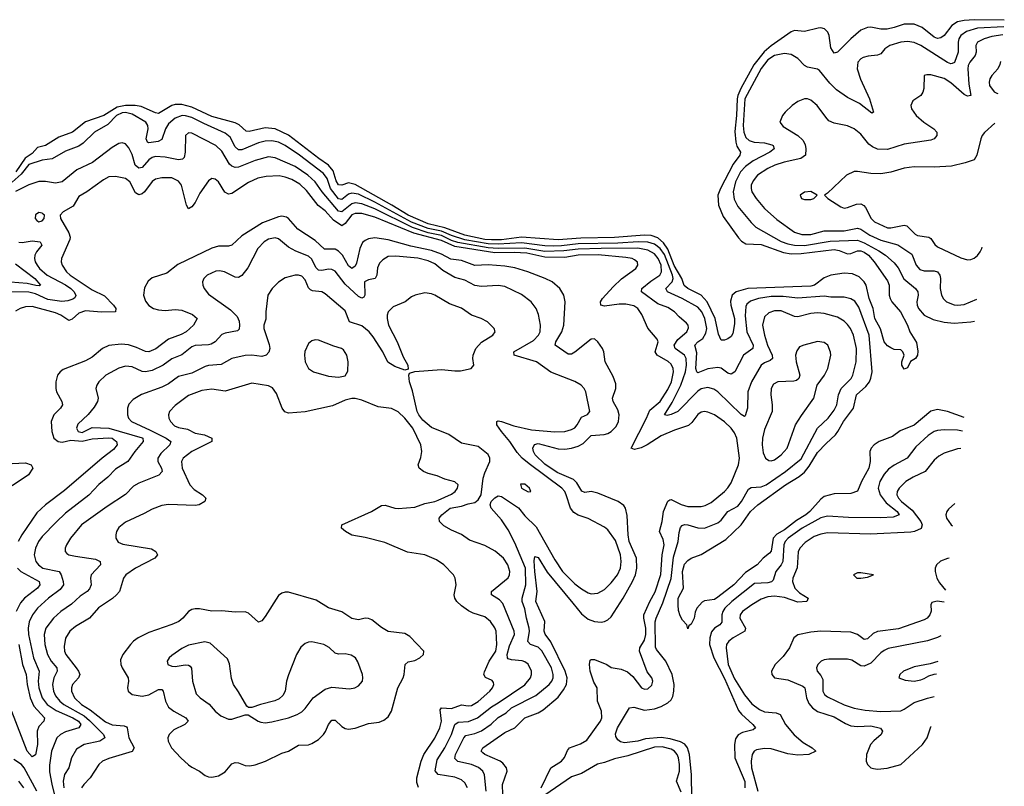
# Model space of a CAD drawing. Header units: inches. Extents: x 1449094 to 1618372, y 389908 to 534307.
# Tile 494 of 494: x 1612455 to 1618372, y 523659 to 528265. Entities that reach past the tile are written whole.
import ezdxf

# ---------------------------------------------------------------- set-up
doc = ezdxf.new("R2010")
doc.units = ezdxf.units.IN
doc.header["$MEASUREMENT"] = 0
doc.layers.add('B6512', color=7, linetype='Continuous')

msp = doc.modelspace()

# ---------------------------------------------------------------- linework, layer by layer
at = {"layer": 'B6512', "color": 5}
for points, elevation in [([(1618371.7, 528262.4), (1618190, 528264.9), (1618130, 528261), (1618090, 528252.7), (1618055.4, 528230), (1618010, 528169.8), (1617990, 528155.4), (1617970, 528152), (1617950, 528159.5), (1617878.4, 528218.4), (1617830, 528237.5), (1617770, 528237.4), (1617710, 528217.2), (1617668.6, 528208.6), (1617630, 528208.4), (1617570, 528219.3), (1617550, 528218.7), (1617510, 528202.3), (1617449.7, 528150.3), (1617370, 528069.7), (1617350, 528063), (1617330, 528095.1), (1617318.6, 528170), (1617311.3, 528190), (1617290.4, 528210.4), (1617270, 528215.2), (1617253.2, 528213.2), (1617170, 528194.5), (1617110, 528200.2), (1617090, 528191.4), (1616970, 528107.9), (1616928.8, 528071.2), (1616867.2, 527992.8), (1616788.2, 527851.8), (1616769.9, 527810), (1616766.1, 527790), (1616763.2, 527690), (1616753.1, 527593.1), (1616757.4, 527530), (1616764.3, 527504.3), (1616786.3, 527470), (1616783.2, 527450), (1616742.2, 527397.8), (1616666, 527250), (1616649.7, 527210), (1616653.2, 527150), (1616682.7, 527082.7), (1616774.6, 526954.6), (1616793.4, 526933.4), (1616818.1, 526918.1), (1616910, 526913.8), (1617045.8, 526865.8), (1617090, 526858.5), (1617150, 526860.9), (1617350, 526883.6), (1617378.5, 526878.5), (1617430, 526858.8), (1617450, 526860.1), (1617490, 526876.1), (1617510, 526875.2), (1617530, 526867.5), (1617555, 526850), (1617590.6, 526810), (1617670, 526696.9), (1617679, 526670), (1617680.2, 526610), (1617685.8, 526590), (1617696.5, 526570), (1617748.1, 526510), (1617790.4, 526430), (1617803.8, 526390), (1617844.9, 526324.9), (1617852.4, 526272.4), (1617850, 526249), (1617837.3, 526230), (1617808.3, 526211.7), (1617790, 526174), (1617770, 526165.2), (1617756, 526190), (1617756, 526210), (1617769, 526250), (1617762, 526270), (1617750, 526282), (1617710, 526284), (1617690, 526293.2), (1617670, 526306), (1617650, 526329.4), (1617626.7, 526406.7), (1617593.2, 526470), (1617583.2, 526530), (1617560.5, 526590), (1617542.5, 526670), (1617529.6, 526689.6), (1617499, 526719), (1617458.8, 526738.8), (1617410, 526741.5), (1617329.8, 526729.8), (1617290, 526713.5), (1617231.5, 526670), (1617210, 526663.1), (1616830, 526650.2), (1616760.9, 526630), (1616736.1, 526610), (1616726, 526574), (1616728.3, 526550), (1616750.4, 526469.6), (1616750, 526437.2), (1616739.7, 526380.3), (1616730, 526361.7), (1616710, 526346.6), (1616690, 526338.5), (1616670, 526338.7), (1616654.5, 526374.5), (1616635, 526470), (1616586, 526570), (1616550.7, 526610.7), (1616469.8, 526650), (1616448, 526668), (1616434.5, 526710), (1616388.4, 526788.4), (1616350, 526885.9), (1616323.4, 526923.4), (1616290, 526953.8), (1616250, 526967.4), (1616210, 526969.4), (1616030, 526957), (1615827.7, 526952.3), (1615690, 526941.7), (1615470, 526957.6), (1615350, 526943.1), (1615290, 526941.6), (1615250, 526944.8), (1615130, 526969.6), (1615010, 527014.7), (1614910, 527039.3), (1614790.3, 527090), (1614691.4, 527151.4), (1614470, 527274.4), (1614430, 527284.5), (1614390, 527271.7), (1614370, 527272.7), (1614356.2, 527296.2), (1614337.7, 527357.7), (1614311.5, 527391.5), (1614253.2, 527430), (1614070.6, 527570.6), (1613990, 527609.9), (1613930, 527614.5), (1613833.4, 527593.4), (1613815.5, 527595.5), (1613773, 527633), (1613750, 527645.6), (1613610, 527682.9), (1613490, 527738.4), (1613430, 527755.6), (1613390, 527756.4), (1613370.1, 527749.9), (1613290, 527701.8), (1613270, 527705), (1613183.9, 527743.9), (1613149.2, 527749.2), (1613090, 527749.1), (1613041.3, 527738.7), (1612960.2, 527690), (1612850, 527651.7), (1612771.3, 527588.7), (1612690, 527558.9), (1612610, 527508.4), (1612562.4, 527497.6), (1612530, 527461.2), (1612487.5, 527432.5), (1612432.4, 527350)], 320), ([(1618368, 528222.5), (1618210, 528214), (1618145.1, 528194.9), (1618110.7, 528170), (1618099.2, 528150), (1618094.3, 528130), (1618095.4, 528070), (1618072.1, 528007.9), (1618059, 528001), (1618050, 527999.9), (1618030, 528008.5), (1617870, 528110.4), (1617830, 528127.3), (1617790, 528134.3), (1617750, 528130.8), (1617684.7, 528110), (1617653.8, 528090), (1617630, 528060.4), (1617610, 528051.6), (1617553.2, 528046.8), (1617522.6, 528037.4), (1617508.8, 528030), (1617491.5, 528010), (1617488.1, 527970), (1617507.8, 527907.8), (1617562.2, 527790), (1617584.7, 527710), (1617575.9, 527704.1), (1617500.7, 527760.7), (1617430, 527797.5), (1617362.6, 527842.6), (1617323.1, 527883.1), (1617260.2, 527960.2), (1617248.2, 527968.2), (1617190, 527980.3), (1617170, 527989.7), (1617130, 528031.2), (1617090, 528055.4), (1617050, 528061.4), (1616990, 528049.8), (1616950, 528022.8), (1616910, 527972), (1616812, 527790), (1616803, 527630), (1616805.6, 527590), (1616817.6, 527557.6), (1616838.9, 527538.9), (1616868.4, 527530), (1616930, 527524.5), (1616973.7, 527513.7), (1616983.6, 527510), (1616989.2, 527490), (1616962.6, 527470), (1616862.1, 527417.9), (1616816.9, 527383.1), (1616786.9, 527350), (1616756.3, 527290), (1616741.8, 527230), (1616747.5, 527187.5), (1616770, 527142.6), (1616850, 527045.8), (1616878.6, 527018.6), (1617030, 526932.3), (1617070, 526917.3), (1617110, 526909.5), (1617170, 526908.7), (1617325.9, 526934.1), (1617490, 526940.1), (1617530, 526924.7), (1617616.7, 526876.7), (1617657.2, 526850), (1617710, 526803.8), (1617733.4, 526773.4), (1617768.9, 526708.9), (1617838.2, 526650), (1617851.1, 526630), (1617853.2, 526610), (1617846.6, 526570), (1617848, 526550), (1617856, 526530), (1617890.1, 526490.1), (1617944.6, 526464.6), (1618010, 526447.1), (1618070, 526442.2), (1618170.4, 526449.6), (1618191.7, 526452.7)], 340), ([(1618363.5, 528173.5), (1618296.5, 528163.5), (1618250.3, 528150), (1618210.3, 528130), (1618199.8, 528110), (1618203.2, 528070), (1618197.4, 528050), (1618165.1, 528010), (1618155.2, 527990), (1618152.4, 527970), (1618158.5, 527878.5), (1618170, 527809.5), (1618150, 527804.5), (1618130, 527814.6), (1618050, 527884.8), (1618010, 527911.6), (1617930, 527933.3), (1617905.5, 527934.5), (1617890.9, 527929.1), (1617888.2, 527851.8), (1617882, 527830), (1617870, 527809.3), (1617822.6, 527777.4), (1617810.4, 527750), (1617814, 527730), (1617842.6, 527690), (1617887.4, 527650), (1617948.7, 527610), (1617965.7, 527590), (1617967.2, 527570), (1617950.4, 527550), (1617930, 527540.7), (1617770, 527517), (1617670, 527486), (1617610, 527487.5), (1617580.1, 527500.1), (1617556.7, 527516.7), (1617510, 527578), (1617470, 527609.1), (1617430, 527628.1), (1617350, 527642.6), (1617318.2, 527658.2), (1617298.5, 527678.5), (1617247.4, 527750), (1617210, 527781.8), (1617190, 527788.8), (1617170, 527788.9), (1617130, 527774), (1617096, 527750), (1617054.9, 527710), (1617038.4, 527690), (1617022, 527650), (1617042.5, 527622.5), (1617130, 527568.3), (1617160.4, 527540.4), (1617174.4, 527514.4), (1617179.8, 527490), (1617176.5, 527450), (1617148.9, 527431.1), (1617047.9, 527408), (1616993.4, 527390), (1616951.4, 527370), (1616889.3, 527330), (1616862.7, 527297.3), (1616851, 527270), (1616849.5, 527250), (1616854.8, 527230), (1616880.9, 527190), (1616930.1, 527130.1), (1617004.5, 527064.5), (1617110, 526988.5), (1617154.8, 526974.8), (1617210, 526973.5), (1617290, 526996.6), (1617410, 526996.2), (1617490, 527012.5), (1617510, 527006.5), (1617562.7, 526970), (1617630, 526939.5), (1617731.5, 526911.5), (1617815.7, 526855.7), (1617842.5, 526790), (1617864.6, 526764.6), (1617890, 526755.3), (1617950, 526756.8), (1617970, 526749.1), (1617984.3, 526730), (1617988.9, 526710), (1617986.1, 526650), (1617993.5, 526610), (1618006.9, 526586.9), (1618024.9, 526570), (1618070, 526552.6), (1618090.2, 526550.2), (1618130, 526554.6), (1618206, 526585.6)], 360), ([(1618348.7, 528013.9), (1618344.3, 527995.7), (1618332.6, 527970), (1618295.8, 527930), (1618284.9, 527910), (1618280.3, 527890), (1618283.2, 527870), (1618310, 527831.8), (1618330, 527820.7), (1618330.9, 527820.4)], 380), ([(1618129.8, 525873.8), (1618030, 525909.9), (1617970, 525922), (1617930, 525912.7), (1617830.6, 525829.4), (1617745.4, 525794.6), (1617699.8, 525760.2), (1617619.6, 525730), (1617590.2, 525710), (1617572.6, 525690), (1617564.1, 525670), (1617565.5, 525610), (1617557.5, 525570), (1617514, 525490), (1617490, 525432), (1617450, 525417.7), (1617350, 525415.6), (1617290, 525399.2), (1617270, 525384.3), (1617202.1, 525310), (1617178.2, 525290), (1617123.7, 525256.3), (1617050, 525199.6), (1617005.3, 525174.7), (1616983.1, 525150), (1616970, 525071.5), (1616960.9, 525059.1), (1616922.6, 525030), (1616886.4, 524990), (1616816.5, 524943.5), (1616746.5, 524870), (1616650, 524794.5), (1616630, 524780.9), (1616570, 524773.2), (1616555.5, 524764.5), (1616524.9, 524730), (1616514.6, 524705.4), (1616508.2, 524670), (1616490, 524633.2), (1616476.9, 524623.1), (1616470, 524606), (1616464, 524630), (1616437, 524657), (1616423.6, 524683.6), (1616414.7, 524714.7), (1616411.2, 524750), (1616412.6, 524790), (1616444.7, 524850), (1616438.1, 524950), (1616450, 524993.8), (1616470, 525016.5), (1616490, 525030.2), (1616550, 525051.5), (1616697.5, 525142.5), (1616789.9, 525230.1), (1616847.1, 525310), (1616890.7, 525350), (1617057.6, 525470), (1617139.5, 525520.5), (1617170, 525545.7), (1617198.5, 525581.5), (1617250, 525663.8), (1617301.1, 525718.9), (1617356.7, 525770), (1617371.8, 525790), (1617405.9, 525850), (1617466.4, 525930), (1617483.4, 526010), (1617539.4, 526060.6), (1617561.1, 526090), (1617570, 526110.4), (1617576.9, 526150), (1617559.7, 526370), (1617497.8, 526537.8), (1617473.8, 526573.8), (1617450, 526588.2), (1617410, 526598.3), (1617330, 526598.5), (1617290, 526603.6), (1617130, 526592), (1617042.3, 526602.3), (1616970, 526600.8), (1616895.3, 526590), (1616845.9, 526574.1), (1616824.4, 526555.6), (1616817.9, 526542.1), (1616814.3, 526485.7), (1616823.7, 526390), (1616863.4, 526310), (1616860.6, 526290), (1616803.8, 526250), (1616751.5, 526148.5), (1616730, 526134.8), (1616710, 526141.1), (1616671.2, 526171.2), (1616650, 526176), (1616590, 526167.1), (1616530, 526142.9), (1616523.4, 526150), (1616518.7, 526170), (1616523.3, 526263.3), (1616512.7, 526310), (1616530.7, 526329.3), (1616559.9, 526350), (1616579, 526381), (1616584, 526410), (1616572.3, 526470), (1616553.3, 526510), (1616530, 526538.6), (1616435.4, 526590), (1616348.1, 526630), (1616337.4, 526650), (1616375.9, 526690), (1616381.1, 526710), (1616377.8, 526730), (1616330, 526854.2), (1616303.4, 526890), (1616270, 526915.9), (1616230, 526928.2), (1616171.2, 526931.2), (1616050, 526922.9), (1615810, 526918.1), (1615710, 526905.7), (1615665.1, 526905.1), (1615610, 526907.2), (1615470, 526924.5), (1615330, 526915.9), (1615270, 526917.9), (1615130, 526942.9), (1615050, 526968.1), (1614990, 526995.2), (1614910, 527010.1), (1614810, 527048.3), (1614590, 527169.2), (1614490, 527217), (1614450, 527222.8), (1614430, 527216.3), (1614390, 527184.3), (1614370, 527189.2), (1614322.4, 527250), (1614302, 527310), (1614280.7, 527340.7), (1614136.7, 527450), (1614050, 527508.5), (1614010, 527529), (1613970, 527537.9), (1613930, 527536), (1613890, 527524.5), (1613790, 527483.2), (1613770, 527484), (1613750, 527502), (1613718.9, 527558.9), (1613690, 527583.2), (1613560.9, 527640.9), (1613490, 527677.9), (1613451.7, 527688.3), (1613431.5, 527688.5), (1613390, 527673), (1613350, 527640.2), (1613332, 527610), (1613310, 527545.6), (1613287.4, 527532.6), (1613230, 527524.5), (1613222.2, 527530), (1613215.6, 527550), (1613227, 527610), (1613225.9, 527630), (1613213.2, 527650), (1613130, 527697.8), (1613090, 527706.7), (1613070, 527705.7), (1613037.5, 527690), (1612984.5, 527635.5), (1612905.3, 527590), (1612836.2, 527523.9), (1612810, 527505), (1612730, 527475.7), (1612650.6, 527429.4), (1612590, 527421.3), (1612510, 527394), (1612464, 527336), (1612410, 527288.6)], 340), ([(1618314.5, 527643.5), (1618253.4, 527586.6), (1618239.6, 527570), (1618231.5, 527550), (1618207.2, 527450), (1618190, 527423.6), (1618135.5, 527404.5), (1618055.1, 527384.9), (1617950, 527378), (1617830, 527381.4), (1617770, 527372.2), (1617690, 527349.8), (1617630, 527339.8), (1617570, 527340.3), (1617490, 527353.7), (1617470, 527352.8), (1617423, 527330), (1617310, 527222), (1617292, 527210), (1617311.3, 527190), (1617390, 527140.5), (1617410, 527132.7), (1617430, 527135.8), (1617483.8, 527156.2), (1617510, 527158.3), (1617528.3, 527148.3), (1617537.4, 527137.4), (1617571.3, 527070), (1617591.7, 527050), (1617670, 527015.1), (1617690, 527014.5), (1617770, 527031), (1617786.2, 527026.2), (1617835.9, 526975.9), (1617850, 526968.8), (1617917.9, 526957.9), (1617930.2, 526950), (1617954.4, 526914.4), (1617970, 526900.7), (1618110, 526834.3), (1618150, 526822), (1618170, 526823.7), (1618190, 526832.2), (1618210, 526848.4), (1618226.6, 526870), (1618237.2, 526890), (1618239.4, 526898.4)], 380), ([(1616493.3, 523590), (1616492.5, 523727.5), (1616479.6, 523850), (1616468.7, 523890), (1616452.3, 523912.3), (1616426.8, 523926.8), (1616364.4, 523944.4), (1616310, 523953), (1616216.1, 523943.9), (1616169.9, 523929.9), (1616090, 523919.6), (1616066.2, 523926.2), (1616050, 523937.2), (1616037.6, 523957.6), (1616034.5, 523974.5), (1616047.7, 524010), (1616119.5, 524130), (1616146.3, 524133.7), (1616210, 524117.2), (1616270, 524123.6), (1616310, 524138.1), (1616350, 524160.7), (1616370, 524178.6), (1616380.6, 524199.4), (1616386.6, 524230), (1616386.9, 524270), (1616375.1, 524330), (1616337.1, 524410), (1616281.5, 524481.5), (1616275.6, 524495.6), (1616273.2, 524646.8), (1616278.7, 524670), (1616319.3, 524760.7), (1616370, 524906.7), (1616384.4, 525035.6), (1616411.7, 525130), (1616416.9, 525183.1), (1616426.2, 525213.7), (1616435.1, 525224.9), (1616450, 525232.4), (1616470, 525230.8), (1616530, 525212), (1616570, 525210.1), (1616650, 525242.1), (1616670, 525257.6), (1616710.8, 525309.2), (1616770, 525342.8), (1616791.6, 525370), (1616835, 525445), (1616850, 525454.5), (1616910, 525458.2), (1616939.8, 525470), (1617057.8, 525550), (1617150, 525626.2), (1617249.9, 525810), (1617312.8, 525870), (1617350, 525918), (1617364.3, 525950), (1617375, 526010), (1617392.2, 526050), (1617451.2, 526108.8), (1617462, 526130), (1617481.3, 526210), (1617483.9, 526290), (1617466.1, 526370), (1617447.3, 526410), (1617430, 526434.4), (1617410, 526453.6), (1617370, 526477.9), (1617290, 526500.4), (1617250, 526503.6), (1617210, 526500.2), (1617130, 526478.8), (1617110, 526482.3), (1617030, 526514.7), (1616990, 526515.7), (1616955.7, 526504.3), (1616930, 526479.7), (1616918.6, 526430), (1616930.1, 526370.1), (1616949.6, 526310), (1616975.8, 526250), (1616978, 526230), (1616963.7, 526216.3), (1616930, 526202.4), (1616911.1, 526188.9), (1616853.2, 526090), (1616830.1, 526029.9), (1616828.2, 525930), (1616815.2, 525884.8), (1616810, 525880.5), (1616790, 525892.4), (1616650, 526029.8), (1616625.6, 526045.6), (1616590, 526054.5), (1616550, 526046.2), (1616530, 526033.4), (1616410, 525911.2), (1616370, 525892.2), (1616346.1, 525886.1), (1616329.8, 525890), (1616374.8, 525965.2), (1616427.7, 526070), (1616455.9, 526150), (1616462.7, 526190), (1616460.1, 526230), (1616450.8, 526250), (1616393.2, 526290), (1616388, 526310), (1616410, 526344.1), (1616464.6, 526390), (1616473.8, 526413.8), (1616471.7, 526430), (1616462.3, 526442.3), (1616418.7, 526478.7), (1616389.7, 526510), (1616350, 526535), (1616290, 526557), (1616190.8, 526630), (1616194, 526650), (1616246.6, 526693.4), (1616300.9, 526730), (1616312, 526750), (1616309.2, 526790), (1616292.2, 526830), (1616270, 526857.2), (1616230, 526881.1), (1616170, 526892.5), (1615950, 526890.4), (1615810, 526887.1), (1615724.1, 526875.9), (1615610, 526871.8), (1615490, 526892.8), (1615330, 526890.7), (1615270, 526894.3), (1615087.1, 526927.1), (1615050, 526939.2), (1614990, 526967.8), (1614910, 526983.7), (1614816.2, 527016.2), (1614590, 527128.8), (1614510, 527158.7), (1614470, 527163.8), (1614450, 527157.7), (1614390, 527111.1), (1614370, 527113.9), (1614272.6, 527230), (1614229.9, 527290), (1614186.6, 527330), (1614110, 527382.1), (1613990, 527435.3), (1613950, 527440.2), (1613870, 527418.9), (1613770, 527378.1), (1613750, 527377.2), (1613730, 527384.3), (1613716.2, 527396.2), (1613670, 527474.6), (1613632.9, 527510), (1613490, 527584.1), (1613470, 527584.8), (1613451.3, 527568.7), (1613450.2, 527469.9), (1613442.6, 527437.4), (1613432.4, 527427.6), (1613410, 527423.6), (1613330, 527439.9), (1613270, 527442.2), (1613250, 527436.2), (1613230, 527422.7), (1613190, 527377.2), (1613170, 527372.4), (1613149.5, 527390), (1613130, 527455.1), (1613110, 527494.5), (1613090, 527519.1), (1613070, 527526), (1613050, 527520.4), (1613010, 527496.4), (1612892.4, 527407.6), (1612797.6, 527362.4), (1612710, 527289.8), (1612670, 527282.2), (1612610, 527293.5), (1612570, 527292.2), (1612510, 527273.7), (1612430, 527232.1)], 360), ([(1615588.3, 523650), (1615647.4, 523770), (1615710, 523810.2), (1615727.9, 523832.1), (1615746, 523874), (1615758.3, 523890), (1615825.7, 523914.3), (1615863.1, 523936.9), (1615946.1, 524050), (1615953.1, 524070), (1615952.1, 524110), (1615927.9, 524170), (1615924.7, 524250), (1615905, 524285), (1615883.2, 524350), (1615878.7, 524390), (1615884, 524416), (1615890, 524420.2), (1615910, 524420.4), (1615984, 524390), (1616010, 524373), (1616070, 524362), (1616107.3, 524347.3), (1616139.5, 524319.5), (1616190.7, 524250), (1616210, 524242.3), (1616230, 524244.2), (1616253.5, 524266.5), (1616258.9, 524290), (1616253, 524310), (1616226.2, 524346.2), (1616179.6, 524470), (1616182, 524490), (1616210, 524536.9), (1616217.3, 524570), (1616216.7, 524610), (1616205.3, 524670), (1616206.4, 524690), (1616242, 524770), (1616273.5, 524826.5), (1616308.5, 524931.6), (1616315.7, 525050), (1616327.1, 525110), (1616320.9, 525140.9), (1616299.1, 525190), (1616316.4, 525250), (1616322.8, 525310), (1616350, 525372.6), (1616360.8, 525379.2), (1616370, 525382.1), (1616430, 525351.7), (1616470, 525339.6), (1616550, 525340.5), (1616574, 525346), (1616610, 525364), (1616689.8, 525430), (1616710, 525451.3), (1616730, 525482.7), (1616774.4, 525590), (1616779.4, 525630), (1616764, 525750), (1616750, 525782.5), (1616731, 525810), (1616690, 525847.8), (1616630, 525890.6), (1616590, 525907.8), (1616570, 525910.8), (1616550, 525906.4), (1616530, 525892.1), (1616494.9, 525845.1), (1616473.3, 525826.7), (1616390, 525798.5), (1616310, 525764.8), (1616226.3, 525710), (1616190, 525692.2), (1616150, 525682.5), (1616130, 525689.6), (1616222.4, 525870), (1616241.6, 525918.4), (1616302.8, 525970), (1616350, 526043), (1616371.3, 526090), (1616383.9, 526150), (1616382.4, 526170), (1616370, 526194.8), (1616351.6, 526211.6), (1616286.4, 526250), (1616272.8, 526270), (1616291.4, 526330), (1616286, 526346), (1616230, 526412.3), (1616193.6, 526493.6), (1616169.1, 526529.1), (1616145.3, 526545.3), (1616096.4, 526556.4), (1616056.3, 526556.3), (1615970, 526544.6), (1615948.1, 526550), (1615946.1, 526570), (1615957.5, 526590), (1616020.8, 526659.2), (1616071.3, 526708.7), (1616156.8, 526770), (1616169.7, 526790), (1616168.4, 526808.4), (1616150, 526823.1), (1616136.2, 526830), (1616097.1, 526837.1), (1615931.7, 526851.7), (1615810, 526849.9), (1615730, 526835.3), (1615610, 526838), (1615502.2, 526862.2), (1615426.4, 526866.4), (1615310, 526864.2), (1615070, 526901.5), (1614990, 526937.7), (1614823.1, 526983.1), (1614590, 527078.6), (1614510, 527100.4), (1614470, 527100.3), (1614450, 527092.4), (1614410, 527039.5), (1614390, 527027.1), (1614340.4, 527060.4), (1614290, 527116.7), (1614248.1, 527148.1), (1614178.5, 527238.5), (1614137.5, 527277.5), (1614090, 527305.4), (1614050, 527319.7), (1614013.7, 527326.4), (1613936.7, 527323.3), (1613886.5, 527313.5), (1613830, 527287), (1613730, 527221.5), (1613710, 527215.9), (1613688.1, 527228.1), (1613649.9, 527289.9), (1613630, 527306), (1613610, 527309.8), (1613590, 527297.3), (1613536.5, 527223.5), (1613510, 527167.5), (1613490, 527139.8), (1613470, 527128.7), (1613457.4, 527150), (1613426.4, 527270), (1613410, 527294.7), (1613370, 527314.4), (1613310, 527314.4), (1613270, 527307.6), (1613250, 527293.3), (1613204.1, 527230), (1613190, 527218.4), (1613170, 527212.9), (1613150, 527224.2), (1613115.9, 527290), (1613090, 527311.6), (1613030, 527322.4), (1612990, 527320.2), (1612957.6, 527302.4), (1612857.6, 527230), (1612810, 527203), (1612775.3, 527144.7), (1612716.5, 527110), (1612697.4, 527090), (1612700.3, 527070), (1612750, 526985.3), (1612757.6, 526957.6), (1612755.5, 526944.5), (1612705.6, 526830), (1612703.8, 526810), (1612709.3, 526790), (1612736.1, 526750), (1612758.2, 526730), (1612890, 526642.5), (1612965.2, 526605.2), (1613019.5, 526550), (1613032.1, 526530), (1613031.2, 526508.9), (1612947.3, 526507.3), (1612850, 526515.7), (1612810, 526500.9), (1612770, 526465), (1612750, 526457.3), (1612702.4, 526490), (1612670, 526503.1), (1612530, 526541.2), (1612490, 526540.2), (1612457.6, 526530), (1612430, 526514.2)], 380), ([(1615358.2, 523610), (1615356.7, 523670), (1615384.1, 523750), (1615380.2, 523770), (1615357.9, 523797.9), (1615341.2, 523810), (1615249.8, 523850), (1615239, 523859), (1615227.6, 523870), (1615237.1, 523890), (1615370, 523981.4), (1615430.4, 524009.6), (1615490, 524069.4), (1615570, 524099.8), (1615601.3, 524118.7), (1615690, 524194.8), (1615722.4, 524237.6), (1615739.9, 524270), (1615744.4, 524310), (1615732.7, 524350), (1615647.6, 524527.6), (1615613.4, 524573.4), (1615606.7, 524590), (1615610.7, 524650), (1615555.7, 524770), (1615564.5, 524830), (1615549.9, 524950), (1615545.8, 525014.2), (1615550, 525040.4), (1615570, 525033.7), (1615624.5, 524944.5), (1615779.8, 524760.2), (1615830, 524694.3), (1615870, 524663.2), (1615910, 524648.3), (1615950, 524645.6), (1615970, 524649.3), (1615990, 524659.2), (1616010, 524677.3), (1616081.5, 524790), (1616137.5, 524890), (1616155, 524930), (1616163.7, 524970), (1616161.1, 525030), (1616118.1, 525130), (1616110.9, 525170), (1616106.1, 525286.1), (1616095.5, 525330), (1616086, 525346), (1616050.7, 525370.7), (1615930, 525420.2), (1615890, 525429.9), (1615850, 525424.3), (1615832.5, 525432.5), (1615801.9, 525481.9), (1615782.2, 525502.2), (1615683.9, 525543.9), (1615610, 525593.7), (1615553.1, 525650), (1615542.5, 525670), (1615539.3, 525690), (1615547.5, 525712.5), (1615570, 525718.5), (1615690, 525686.1), (1615730, 525684.6), (1615770, 525690.1), (1615810, 525702.4), (1615841.5, 525718.5), (1615890, 525767.6), (1615968.1, 525771.8), (1615990, 525778.7), (1616010, 525790.8), (1616038.6, 525821.4), (1616053.2, 525850), (1616058.1, 525890), (1616050, 525920.4), (1616021.8, 525970), (1616016.4, 525990), (1616037.8, 526050), (1616037.1, 526077.1), (1616021.9, 526121.9), (1615973.8, 526210), (1615964.5, 526270), (1615956.4, 526290), (1615928.8, 526330), (1615910, 526347.2), (1615890, 526346), (1615790, 526267.2), (1615770, 526256.3), (1615750, 526255.4), (1615671.9, 526310), (1615677, 526330), (1615713.6, 526390), (1615724.9, 526430), (1615732.7, 526570), (1615725.3, 526610), (1615701.5, 526650), (1615653.7, 526690), (1615613.3, 526710), (1615508.3, 526750), (1615430, 526774.8), (1615370, 526784.9), (1615270, 526791.6), (1615190, 526787.1), (1615110, 526817.3), (1615046.3, 526826.3), (1614990, 526855.8), (1614930, 526877.7), (1614804.8, 526904.8), (1614670, 526943), (1614590, 526953.7), (1614550, 526948.5), (1614530, 526939.1), (1614514.6, 526925.4), (1614499, 526890), (1614478.9, 526801.1), (1614470, 526784.2), (1614450, 526770.9), (1614430, 526786.8), (1614394.8, 526850), (1614370, 526873.5), (1614350, 526885.3), (1614287.1, 526887.1), (1614230, 526938.7), (1614125.8, 527005.8), (1614070.8, 527070), (1614057.7, 527077.7), (1614030, 527083.9), (1614010, 527081.3), (1613914.6, 527045.4), (1613790, 526966), (1613730, 526910.6), (1613710, 526904.1), (1613650, 526904.6), (1613610, 526892.8), (1613405.4, 526794.6), (1613338.3, 526741.7), (1613250, 526714.7), (1613226.3, 526693.7), (1613205.8, 526654.2), (1613199.2, 526610), (1613210, 526573.1), (1613230, 526548.6), (1613259.5, 526530), (1613290, 526521.3), (1613330, 526517.9), (1613390, 526523.2), (1613430, 526520.4), (1613492.9, 526492.9), (1613520.5, 526470), (1613498.9, 526430), (1613456.2, 526390), (1613426.1, 526374), (1613350, 526345.2), (1613272.9, 526287.1), (1613230, 526269.9), (1613210, 526270.5), (1613156, 526296), (1613108.4, 526311.6), (1613064.7, 526315.3), (1612990, 526308.1), (1612953.4, 526290), (1612890, 526237.8), (1612850, 526214.4), (1612716.4, 526163.6), (1612697.6, 526150), (1612682.6, 526130), (1612671.5, 526090), (1612671.4, 526050), (1612676.5, 526030), (1612708.2, 525970), (1612711.4, 525950), (1612701.1, 525930), (1612659.2, 525890), (1612643.9, 525850), (1612647.1, 525790), (1612660.8, 525750), (1612687, 525730), (1612710, 525727.1), (1612762, 525738), (1612830, 525733), (1612890, 525747), (1612990, 525753.6), (1613010.2, 525750.2), (1613030, 525735.2), (1613035.9, 525730), (1613041, 525710), (1613018.4, 525681.6), (1612950.2, 525630), (1612723.5, 525436.5), (1612610.1, 525349.9), (1612557.1, 525302.9), (1612467.2, 525170), (1612445, 525130)], 420), ([(1615257.1, 523630), (1615248.2, 523728.2), (1615237.5, 523750), (1615211, 523771), (1615170, 523790.3), (1615088.5, 523808.5), (1615070, 523826.9), (1615073.2, 523850), (1615123, 523950), (1615136.3, 523963.7), (1615190, 523975.5), (1615230, 523992.2), (1615287.9, 524032.1), (1615330, 524072.5), (1615378.9, 524101.1), (1615410, 524130.5), (1615555.9, 524204.1), (1615636.3, 524270), (1615652.7, 524290), (1615659.9, 524310), (1615660.2, 524330), (1615650.8, 524370), (1615592.6, 524472.6), (1615570, 524494.3), (1615523.8, 524510), (1615509.1, 524529.1), (1615518.9, 524590), (1615517.2, 524610), (1615499.9, 524670), (1615490, 524726), (1615474.6, 524770), (1615473.6, 524790), (1615495.6, 524870), (1615494.5, 524970), (1615430, 525122.6), (1615390, 525198.9), (1615350, 525260.3), (1615287.1, 525330), (1615281.5, 525350), (1615288.2, 525370), (1615310, 525392.9), (1615330, 525403.5), (1615350, 525400.8), (1615451.6, 525331.6), (1615490, 525283.9), (1615557.8, 525217.7), (1615670, 525019.7), (1615717.3, 524950), (1615790, 524875.1), (1615830, 524844.4), (1615870, 524822.2), (1615890, 524816.3), (1615930, 524818.8), (1615970, 524842.2), (1616010, 524880.7), (1616047, 524930), (1616066.1, 524970), (1616069.3, 525010), (1616065.3, 525050), (1616035.3, 525135.3), (1615990, 525200.3), (1615970, 525215.3), (1615870, 525267.1), (1615810, 525288.9), (1615784.7, 525304.7), (1615764, 525330), (1615739.6, 525410), (1615729.9, 525429.9), (1615712.5, 525450), (1615515.5, 525595.5), (1615475, 525630), (1615444.1, 525664.1), (1615401.2, 525730), (1615349.2, 525790), (1615322.8, 525830), (1615322, 525850), (1615330, 525853.8), (1615350, 525850.9), (1615424.4, 525824.4), (1615530, 525801.2), (1615671.6, 525788.4), (1615730, 525790.8), (1615770, 525802.1), (1615790, 525813.7), (1615804.5, 525830), (1615830, 525876.9), (1615867.4, 525892.6), (1615881.3, 525910), (1615857.7, 526030), (1615846.9, 526050), (1615828, 526070), (1615790.5, 526090.5), (1615646.5, 526146.5), (1615561.3, 526210), (1615427.3, 526250), (1615424.4, 526270), (1615543.3, 526336.7), (1615573.2, 526370), (1615582, 526390), (1615585.2, 526430), (1615573.4, 526493.4), (1615558.2, 526530), (1615528.4, 526570), (1615470, 526614), (1615370, 526661), (1615330, 526668.4), (1615230, 526661.8), (1615190, 526667.1), (1615130, 526699.4), (1615070, 526715.8), (1614997.4, 526757.4), (1614950, 526798.4), (1614910, 526817), (1614847.9, 526832.2), (1614715.1, 526844.9), (1614670, 526841.2), (1614638, 526822), (1614617.8, 526802.3), (1614605.1, 526774.9), (1614602, 526730), (1614591.9, 526710), (1614550, 526702.7), (1614527.9, 526690), (1614529.3, 526610.7), (1614522.3, 526597.7), (1614510, 526591.1), (1614490, 526602.5), (1614410, 526675), (1614350, 526754), (1614330, 526763.9), (1614310, 526766), (1614270, 526757.8), (1614250, 526759.1), (1614235.4, 526775.4), (1614210, 526825.5), (1614190, 526843.7), (1614114.6, 526874.6), (1614070, 526898.3), (1614010, 526948.9), (1613990, 526954.4), (1613950, 526946.1), (1613923.2, 526930), (1613885.2, 526890), (1613825.7, 526774.3), (1613790, 526727.6), (1613770, 526716.9), (1613750, 526717.4), (1613686, 526750), (1613655.7, 526755.7), (1613633.6, 526753.6), (1613582.3, 526730), (1613562, 526710), (1613553.6, 526690), (1613554.7, 526670), (1613562.8, 526650), (1613590, 526616), (1613722.5, 526522.5), (1613761.2, 526481.2), (1613773.6, 526453.6), (1613776.6, 526430), (1613773.5, 526406.5), (1613764.3, 526395.7), (1613690, 526381.4), (1613670, 526373.2), (1613628.8, 526330), (1613605.1, 526314.9), (1613589.4, 526310.6), (1613510, 526307.5), (1613490, 526300.2), (1613429.3, 526250.7), (1613370, 526227.9), (1613316.9, 526190), (1613250, 526156.2), (1613210, 526148.3), (1613190.4, 526150.4), (1613130, 526179.1), (1613090, 526183.4), (1613050, 526171.4), (1612973.1, 526130), (1612931.4, 526090), (1612918.5, 526070), (1612912.8, 526050), (1612926, 525990), (1612921.7, 525970), (1612902.3, 525937.7), (1612866.6, 525893.4), (1612805.2, 525834.8), (1612796.9, 525810), (1612807, 525790), (1612830, 525784.2), (1612890, 525815.1), (1612989.9, 525810.1), (1613190, 525752.2), (1613194, 525750), (1613197.4, 525730), (1613147.5, 525670), (1613105.2, 525610), (1613030, 525563.9), (1612983.6, 525516.4), (1612930, 525472.5), (1612870, 525408), (1612730, 525299.1), (1612673.7, 525246.4), (1612590, 525159.8), (1612568.8, 525130), (1612550.1, 525090), (1612542.3, 525050), (1612551, 525010), (1612567, 524990), (1612594.9, 524970), (1612692.4, 524950), (1612705, 524930), (1612716.4, 524890), (1612717.5, 524870), (1612699, 524841), (1612627.1, 524790), (1612561.6, 524730), (1612531.4, 524690), (1612512.5, 524647.5), (1612506.2, 524610), (1612508, 524570), (1612537.8, 524430), (1612572.2, 524350), (1612566.7, 524290), (1612570.4, 524250), (1612590.5, 524190), (1612620.1, 524150), (1612674.7, 524114.7), (1612774, 524070), (1612807.6, 524050), (1612822.6, 524030), (1612810.3, 524010), (1612730, 523985.2), (1612700.2, 523970), (1612679, 523950), (1612645.4, 523870), (1612634.7, 523785.3), (1612634.3, 523745.7), (1612648.2, 523671.8), (1612704.4, 523444.4)], 440), ([(1612450, 526927.9), (1612470, 526926.7), (1612530, 526937), (1612578, 526930), (1612587.9, 526910), (1612555.5, 526870), (1612545.5, 526850), (1612543.7, 526830), (1612548.2, 526810), (1612559.2, 526790), (1612574.2, 526770), (1612619.1, 526730), (1612731, 526671), (1612762.1, 526650), (1612782, 526630), (1612791.8, 526608.2), (1612787.1, 526593), (1612775.2, 526584.8), (1612745, 526575), (1612707.7, 526572.3), (1612624.5, 526584.5), (1612550, 526617.5), (1612510, 526628.5), (1612370, 526629.9)], 360), ([(1612430, 526798.8), (1612545.1, 526710), (1612579.6, 526670), (1612573.7, 526666.4), (1612552.4, 526667.6), (1612499.5, 526679.5), (1612350, 526691.2)], 340), ([(1615144.9, 523650), (1615130, 523679.2), (1615110, 523698), (1615070, 523714.5), (1614969.1, 523729.1), (1614951.2, 523751.2), (1614963, 523817), (1615009.9, 523890.1), (1615050, 523969.3), (1615070, 524029.3), (1615090, 524043.7), (1615152.4, 524047.6), (1615206.4, 524070), (1615290, 524137.2), (1615330, 524159.7), (1615490, 524268.2), (1615523.7, 524310), (1615531.4, 524330), (1615531.4, 524350), (1615510, 524392), (1615490, 524407.7), (1615473.7, 524413.7), (1615410, 524418.5), (1615390, 524424.6), (1615385.7, 524430), (1615384.7, 524450), (1615398.1, 524501.9), (1615428.4, 524570), (1615426.4, 524590), (1615357.3, 524757.3), (1615338.8, 524778.8), (1615289.7, 524810), (1615289.7, 524830), (1615390, 524912.4), (1615398.8, 524930), (1615400.7, 524950), (1615387.9, 524990), (1615362, 525030), (1615311.8, 525071.8), (1615250, 525105.1), (1615158.6, 525138.6), (1615110, 525171.1), (1615050, 525196.9), (1615004.5, 525224.5), (1614978, 525250), (1614976.4, 525270), (1614990.9, 525290), (1615040.9, 525330), (1615110, 525341.9), (1615150, 525356.6), (1615190, 525364.2), (1615210, 525380.8), (1615227.3, 525410), (1615241, 525510), (1615250, 525541.6), (1615280.9, 525610), (1615280.7, 525630), (1615270, 525653.3), (1615210, 525699.7), (1615110, 525720.5), (1615033.5, 525773.5), (1614930, 525814.5), (1614878, 525858), (1614853.3, 525890), (1614844.3, 525910), (1614815.7, 526035.7), (1614798, 526090), (1614794, 526130), (1614798, 526142), (1614829.4, 526150.6), (1614990, 526163.2), (1615070, 526154.9), (1615104.2, 526155.8), (1615168.7, 526170), (1615184, 526190), (1615178, 526230), (1615179.6, 526250), (1615196.1, 526290), (1615230, 526328.2), (1615297.2, 526370), (1615312.3, 526390), (1615306.6, 526410), (1615265.1, 526450), (1615229, 526469), (1615169.3, 526489.3), (1615110, 526531.4), (1615038.4, 526558.4), (1614950, 526609.7), (1614930, 526618), (1614890, 526623.5), (1614831, 526610), (1614810, 526599.6), (1614771, 526569), (1614699.8, 526540.2), (1614670, 526509.3), (1614663.6, 526490), (1614663.2, 526470), (1614671.4, 526430), (1614722.9, 526330), (1614758.3, 526238.3), (1614786.8, 526190), (1614790, 526166), (1614770, 526159), (1614710, 526182), (1614667.5, 526207.5), (1614637.2, 526270), (1614579.9, 526359.9), (1614555, 526390), (1614510, 526425.4), (1614437.2, 526450), (1614410, 526515.1), (1614290, 526618.2), (1614269.9, 526629.9), (1614214.9, 526634.9), (1614201.8, 526641.8), (1614190, 526654.7), (1614170, 526701.7), (1614150, 526723.8), (1614130, 526730.7), (1614110, 526730.7), (1614050, 526714), (1614010, 526688.6), (1613971.4, 526650), (1613945.8, 526610), (1613933.4, 526510), (1613934.4, 526465.6), (1613921.6, 526430), (1613921.1, 526410), (1613954.1, 526314.1), (1613958.2, 526290), (1613952.8, 526267.2), (1613936.5, 526250), (1613910, 526241.3), (1613850, 526249.2), (1613810, 526248.3), (1613730, 526229), (1613665.7, 526194.2), (1613590, 526187.9), (1613570, 526181.9), (1613490, 526141.7), (1613410, 526121.2), (1613350, 526077.6), (1613310, 526057.9), (1613186.7, 526013.3), (1613136.1, 525983.9), (1613110, 525954), (1613102, 525930), (1613103.1, 525890), (1613108.8, 525870), (1613126, 525850), (1613238.9, 525799), (1613335.8, 525750), (1613363.5, 525730), (1613358, 525710), (1613302.1, 525657.9), (1613284.7, 525630), (1613286, 525610), (1613308, 525570), (1613311.3, 525550), (1613291.4, 525528.6), (1613170, 525480.3), (1613138.2, 525461.7), (1613090, 525411.6), (1612979.6, 525340.4), (1612827.3, 525230), (1612760.2, 525150), (1612735.3, 525110), (1612728.9, 525090), (1612728.8, 525070), (1612738.5, 525058.5), (1612750.7, 525050), (1612790, 525040.8), (1612910, 525023.5), (1612938.8, 525010), (1612939.6, 524990), (1612884.2, 524930), (1612879.7, 524910), (1612884.2, 524870), (1612875.2, 524844.8), (1612860.7, 524830), (1612817.9, 524802.1), (1612766.5, 524753.5), (1612701.6, 524710), (1612657.4, 524670), (1612612.2, 524610), (1612602.5, 524570), (1612605.9, 524510), (1612621.6, 524450), (1612643.8, 524410), (1612678.4, 524370), (1612680.5, 524350), (1612659.8, 524310), (1612652.1, 524270), (1612657.8, 524230), (1612670, 524203), (1612695.7, 524170), (1612719.3, 524150), (1612841.4, 524081.4), (1612875.1, 524055.1), (1612958.6, 523970), (1612966.2, 523950), (1612935.8, 523930), (1612842, 523910), (1612797.1, 523882.9), (1612767, 523830), (1612749.4, 523770), (1612723.9, 523730), (1612715.8, 523690), (1612719.9, 523650)], 460), ([(1614852, 523652), (1614841.6, 523681.6), (1614841.8, 523710), (1614867.4, 523810), (1614882.8, 523850), (1614950, 523948.5), (1614980.1, 524010), (1614989.5, 524050), (1614982.2, 524117.7), (1614990, 524131.2), (1615050, 524126.9), (1615110, 524148.4), (1615150, 524142.5), (1615170, 524145.2), (1615210, 524169), (1615280.7, 524230), (1615296.2, 524250), (1615304.2, 524270), (1615302, 524282), (1615294.3, 524294.3), (1615253.6, 524313.6), (1615244.9, 524330), (1615247.3, 524347.3), (1615276.1, 524410), (1615315.4, 524470), (1615322, 524510), (1615318.1, 524590), (1615310, 524610.9), (1615283.4, 524650), (1615250, 524676.5), (1615179.3, 524699.3), (1615152.5, 524712.5), (1615110, 524742.6), (1615081.7, 524770), (1615070.6, 524790), (1615066.5, 524810), (1615078.5, 524870), (1615071.3, 524910), (1615062.4, 524930), (1615003.5, 524990), (1614959.4, 525019.4), (1614890, 525048.9), (1614785.7, 525065.7), (1614650, 525123.9), (1614530, 525153.5), (1614450, 525167.1), (1614411.8, 525190), (1614389.7, 525210), (1614391.6, 525230), (1614568.7, 525310), (1614630, 525345.3), (1614651.3, 525348.8), (1614710, 525330.1), (1614730, 525328.2), (1614830, 525336.4), (1614890, 525358.9), (1614949.6, 525370), (1614970, 525378.1), (1615050, 525414.7), (1615072, 525430), (1615086.5, 525450), (1615089.8, 525470), (1615069.3, 525489.2), (1615010, 525504.2), (1614964.1, 525524.1), (1614910, 525538.1), (1614881.4, 525550), (1614855.3, 525570), (1614848.5, 525590), (1614864.7, 525635.3), (1614870.7, 525670), (1614865, 525710), (1614817.8, 525810), (1614770, 525869.8), (1614730, 525909.8), (1614690, 525929.8), (1614610, 525939.8), (1614510, 525979.8), (1614470, 525989.7), (1614450, 525989.7), (1614410, 525978.7), (1614335.1, 525944.9), (1614170, 525909.8), (1614070, 525900.9), (1614049.1, 525909.1), (1614031.4, 525931.4), (1613998.8, 526018.7), (1613973.9, 526053.9), (1613950, 526065.2), (1613850, 526080.7), (1613690, 526032.8), (1613610, 526045), (1613550, 526037), (1613470, 526006), (1613390, 525946.6), (1613355.3, 525910), (1613348.8, 525890), (1613351.5, 525870), (1613360.8, 525850), (1613384.8, 525824.8), (1613410, 525813.9), (1613463.8, 525803.8), (1613510, 525780.6), (1613564.9, 525770), (1613610.4, 525750), (1613608.8, 525730), (1613489.3, 525670.7), (1613438.2, 525630), (1613426.3, 525610), (1613430.9, 525570), (1613477.6, 525470), (1613502.5, 525442.5), (1613552.7, 525410), (1613572.7, 525390), (1613567.7, 525370), (1613533.4, 525350), (1613510, 525345.2), (1613350, 525352.8), (1613310, 525345.6), (1613250, 525323.9), (1613203, 525297), (1613090, 525246), (1613050, 525214.7), (1613036.5, 525190), (1613032, 525170), (1613032, 525150), (1613045.8, 525125.8), (1613074.1, 525114.1), (1613246.2, 525086.2), (1613272.7, 525070), (1613283.1, 525050), (1613267.4, 525030), (1613151.5, 524970), (1613093.6, 524930), (1613078.6, 524910), (1613054, 524830), (1613037.2, 524810), (1613012.1, 524787.9), (1612928.2, 524731.8), (1612874.4, 524670), (1612790, 524619.1), (1612755.9, 524590), (1612730.1, 524549.9), (1612721.6, 524498.4), (1612723.9, 524470), (1612731.4, 524450), (1612795.1, 524370), (1612808.9, 524350), (1612815.9, 524330), (1612808.4, 524310), (1612773.1, 524270), (1612766.8, 524250), (1612767, 524230), (1612784.6, 524190), (1612827.2, 524150), (1612877.7, 524117.7), (1612970, 524046.6), (1613010, 524028.6), (1613082.5, 524022.5), (1613096.4, 524016.4), (1613101.4, 524010), (1613110.1, 523950), (1613141.8, 523890), (1613131.2, 523868.8), (1612990, 523826.8), (1612953.4, 523810), (1612931.3, 523790), (1612877.7, 523710), (1612839.7, 523670), (1612827.2, 523650)], 480), ([(1618121, 525792.1), (1618090, 525798.1), (1618010, 525799.9), (1617970, 525796.3), (1617950, 525789.8), (1617914, 525766), (1617841, 525699), (1617788, 525630), (1617710, 525587.4), (1617676.3, 525563.7), (1617650, 525534.2), (1617623.5, 525490), (1617614.6, 525450), (1617625.8, 525410), (1617661.7, 525361.7), (1617727.6, 525310), (1617739.6, 525290), (1617703.6, 525276.4), (1617630, 525271.4), (1617434.8, 525274.8), (1617310, 525282.1), (1617270, 525271.3), (1617157.4, 525210), (1617073.8, 525150), (1617054.2, 525130), (1617046.1, 525110), (1617040.1, 525010), (1617030.1, 524989.9), (1616999, 524950), (1616982.7, 524897.3), (1616972.5, 524887.5), (1616950, 524881.3), (1616870, 524877.2), (1616734.5, 524770), (1616693.2, 524730), (1616680.3, 524710), (1616674.5, 524690), (1616674.7, 524645.3), (1616662.3, 524630), (1616630, 524609), (1616612.9, 524587.1), (1616602.7, 524550), (1616601.1, 524510), (1616625.3, 524430), (1616690, 524305.7), (1616774.6, 524114.6), (1616791.5, 524091.5), (1616860.7, 524030), (1616877, 524010), (1616862.9, 523997.2), (1616798.1, 523981.9), (1616772, 523968), (1616756.9, 523943.1), (1616750.9, 523909.1), (1616751.6, 523830), (1616812.4, 523687.6), (1616812.1, 523650)], 360), ([(1618110, 525688.7), (1618090, 525686.4), (1618010, 525661.4), (1617977.3, 525642.7), (1617950, 525618.9), (1617896.9, 525550), (1617823.9, 525516.1), (1617780.7, 525490), (1617739.7, 525450), (1617727.9, 525430), (1617726.4, 525410), (1617735.3, 525390), (1617753, 525370), (1617817.9, 525317.9), (1617870.8, 525250), (1617878.3, 525230), (1617871.3, 525208.7), (1617832.2, 525190), (1617810, 525186.8), (1617566.7, 525173.3), (1617310, 525181.2), (1617270, 525174), (1617230, 525158.8), (1617175.5, 525124.5), (1617142.1, 525090), (1617133.2, 525066.8), (1617127.7, 524972.3), (1617101.2, 524910), (1617099.2, 524890), (1617112.1, 524850), (1617141, 524820.9), (1617193.7, 524790), (1617186, 524770), (1617130, 524765.4), (1617050, 524793.3), (1616990, 524800.6), (1616950, 524798), (1616910, 524783.6), (1616855.2, 524750), (1616798.2, 524710), (1616784.6, 524690), (1616783, 524670), (1616816.6, 524610), (1616813, 524590), (1616741.6, 524550), (1616715.4, 524530), (1616702.6, 524510), (1616700.4, 524490), (1616712.4, 524390), (1616750, 524303.6), (1616810, 524208.8), (1616855.3, 524155.3), (1616901, 524121), (1616930, 524105.5), (1617000.6, 524100.7), (1617025, 524090), (1617056.4, 524030), (1617108, 523968), (1617162.5, 523922.5), (1617217.6, 523890), (1617239.3, 523870), (1617196.3, 523850), (1617130, 523845.9), (1617070, 523853.2), (1616970, 523883.2), (1616930, 523886.2), (1616882.4, 523877.6), (1616869.1, 523870), (1616855.6, 523850), (1616849.6, 523810.5), (1616852, 523770), (1616890, 523630.3)], 380), ([(1612410, 525597.9), (1612490, 525601.6), (1612522.9, 525590), (1612534.4, 525570), (1612507.9, 525530), (1612410, 525463.6)], 380), ([(1618074.5, 525357.2), (1618036.8, 525323.2), (1618026, 525310), (1618020.2, 525290), (1618024.2, 525270), (1618051.6, 525230), (1618060.1, 525223)], 420), ([(1618039.5, 525029.8), (1618030, 525027.7), (1617988.9, 525011.1), (1617964.8, 524990), (1617956.1, 524970), (1617955.3, 524950), (1617965.9, 524910), (1617982.1, 524882.1), (1618018.8, 524836.6)], 420), ([(1612441.5, 524970), (1612462.7, 524950), (1612572.6, 524890), (1612576.1, 524870), (1612561.3, 524850), (1612484.1, 524790), (1612459.5, 524760.5), (1612434.3, 524710)], 420), ([(1618011.2, 524765.9), (1617968.8, 524771.2), (1617936.3, 524763.7), (1617930.4, 524749.6), (1617931.6, 524711.6), (1617924.7, 524690), (1617907.6, 524670), (1617890, 524659), (1617735.7, 524604.3), (1617610, 524588.8), (1617583.3, 524576.7), (1617550, 524544.4), (1617530, 524541), (1617490, 524571.1), (1617450, 524584.2), (1617270, 524590.4), (1617210, 524584.3), (1617131.4, 524568.6), (1617106.7, 524550), (1617080.7, 524490), (1617041.8, 524438.2), (1616994, 524390), (1616972.8, 524350), (1616974.3, 524330), (1616991.2, 524311.2), (1617070, 524297.9), (1617161.5, 524261.5), (1617172.9, 524250), (1617183.1, 524190), (1617196.7, 524156.7), (1617218.6, 524130), (1617250, 524108.4), (1617350, 524076.9), (1617417, 524036.9), (1617450, 524022.5), (1617490, 524018.8), (1617570, 524022.1), (1617628.6, 524008.6), (1617638.8, 523990), (1617632, 523970), (1617587.3, 523932.7), (1617567.7, 523910), (1617543.8, 523850), (1617542.4, 523810), (1617548.9, 523790), (1617570, 523770.4), (1617584.9, 523764.9), (1617610, 523762), (1617667.2, 523767.2), (1617750, 523790.2), (1617879.3, 523910), (1617909.1, 523950.9), (1617930, 524017.1), (1617931.2, 524017.9)], 420), ([(1617989.5, 524562.7), (1617970, 524553.5), (1617910, 524533.9), (1617674.1, 524485.9), (1617650, 524475.7), (1617630, 524460.7), (1617570, 524399.4), (1617530, 524379.8), (1617510, 524382.5), (1617455.9, 524415.9), (1617430, 524423.5), (1617316.9, 524423.1), (1617290, 524419.7), (1617270.2, 524409.8), (1617250.3, 524390), (1617242.3, 524370), (1617247.8, 524350), (1617270, 524324.6), (1617281.2, 524301.2), (1617281.7, 524230), (1617291.4, 524210), (1617310, 524196.3), (1617410, 524149), (1617470, 524127.9), (1617536.3, 524116.3), (1617630, 524107.8), (1617750, 524113.2), (1617770, 524122), (1617830, 524163), (1617910, 524188.9), (1617950.6, 524199.3)], 440), ([(1612450.1, 524509.9), (1612471.2, 524391.3), (1612493.8, 524330), (1612500.7, 524270), (1612517.7, 524190), (1612540.3, 524140.3), (1612604.9, 524070), (1612600.2, 524050), (1612570, 524018.2), (1612559.6, 523990), (1612561.3, 523910), (1612550, 523847.3), (1612530, 523835.6), (1612499, 523870), (1612407.4, 524107.4)], 420), ([(1617973.1, 524409.7), (1617925.7, 524394.3), (1617830, 524375.7), (1617766, 524350), (1617744, 524330), (1617738, 524310), (1617776.7, 524296.7), (1617830, 524291.4), (1617870, 524298.6), (1617890, 524307.2), (1617917.8, 524322.2), (1617950, 524332), (1617965.1, 524334.4)], 460), ([(1616430, 523623.5), (1616402.1, 523690), (1616420.5, 523750), (1616420.3, 523790), (1616413.1, 523830), (1616405.3, 523850), (1616390, 523869.9), (1616370, 523881.1), (1616315.3, 523895.3), (1616270, 523894.9), (1616110, 523842.2), (1616030, 523824.6), (1615970, 523802.8), (1615927.3, 523792.7), (1615830, 523735.4), (1615770, 523716), (1615610, 523605.5)], 380), ([(1612558.6, 523630), (1612482.4, 523770), (1612465.2, 523790), (1612419.2, 523819.2)], 440), ([(1612480.4, 523650), (1612450, 523689.9)], 460)]:
    msp.add_lwpolyline(points, dxfattribs=dict(at, elevation=elevation))
for points, elevation in [([(1617210, 527232.3), (1617170, 527228.7), (1617144.7, 527210), (1617152, 527190), (1617170, 527184), (1617210, 527184), (1617228, 527190), (1617248, 527210)], 380), ([(1612570, 527105.6), (1612550, 527092.7), (1612548.6, 527070), (1612558, 527058), (1612570, 527050.5), (1612590, 527057.1), (1612601.6, 527070), (1612603.6, 527090), (1612596.8, 527096.8), (1612590, 527102.4)], 380), ([(1614230, 526340.9), (1614210, 526336), (1614190, 526319), (1614168.9, 526271.1), (1614166, 526250), (1614170.3, 526210), (1614190.4, 526170), (1614220.7, 526150), (1614310, 526122.6), (1614370, 526116.4), (1614410, 526125.5), (1614426.2, 526153.8), (1614429.6, 526210), (1614420.5, 526250), (1614400.9, 526280.9), (1614389.2, 526290), (1614343.1, 526303.1), (1614250, 526339.3)], 480), ([(1617250, 526331.5), (1617166, 526310), (1617141.6, 526298.4), (1617124, 526276), (1617116.9, 526250), (1617121.6, 526210), (1617143.2, 526130), (1617137, 526110), (1617122.4, 526097.6), (1617107.7, 526092.3), (1617010, 526088.8), (1616984.8, 526075.2), (1616970.2, 526050), (1616968.6, 526011.4), (1616976.8, 525950), (1616975.9, 525910), (1616930, 525802.9), (1616918.7, 525750), (1616916.2, 525710), (1616922.6, 525662.6), (1616936.5, 525630), (1616956.4, 525616.4), (1616970, 525614), (1616990, 525620.2), (1617031.6, 525650), (1617067.2, 525690), (1617117.1, 525830), (1617152.5, 525887.5), (1617227.4, 525990), (1617246.3, 526070), (1617291.7, 526130), (1617311.8, 526170), (1617329.6, 526249.6), (1617328.1, 526268.1), (1617311.4, 526310), (1617290, 526325.1)], 380), ([(1615465.2, 525474.8), (1615470.8, 525450), (1615510, 525428), (1615526, 525430), (1615519.3, 525450), (1615490, 525474.7)], 460), ([(1617510, 524941.6), (1617490, 524940.7), (1617465.5, 524930), (1617484.7, 524910), (1617510, 524909.1), (1617550, 524916), (1617586, 524930)], 420), ([(1614070, 524825.1), (1614050, 524825.1), (1614030, 524818.9), (1614010, 524805.6), (1613930, 524679.6), (1613910, 524654), (1613890, 524644.5), (1613830, 524699.7), (1613810, 524707.2), (1613750, 524705.8), (1613670, 524713.8), (1613610, 524711.7), (1613534.9, 524725.1), (1613510, 524725.4), (1613490, 524721.3), (1613470, 524709.6), (1613434.9, 524670), (1613410.3, 524650), (1613370, 524631.1), (1613230, 524582), (1613167.4, 524550), (1613138.3, 524530), (1613120.3, 524510), (1613075.3, 524450), (1613061.3, 524418.7), (1613062.6, 524390), (1613070.2, 524370), (1613106.4, 524310), (1613108.7, 524290), (1613103.6, 524250), (1613107.6, 524230), (1613130.6, 524210), (1613190, 524200.8), (1613230, 524208.3), (1613290, 524240.1), (1613310, 524240.2), (1613317.4, 524230), (1613330.1, 524170), (1613350, 524135), (1613380.2, 524110), (1613453.7, 524070), (1613466.7, 524050), (1613448.2, 524030), (1613381, 523999), (1613353.1, 523970), (1613345.8, 523950), (1613346.5, 523930), (1613366.7, 523890), (1613422.9, 523830), (1613470, 523788.6), (1613490, 523773.4), (1613536, 523750), (1613570, 523724.4), (1613590, 523715.8), (1613610, 523713.6), (1613650, 523721.8), (1613690, 523746.2), (1613730, 523793), (1613750, 523802.7), (1613770, 523799.8), (1613810, 523784.1), (1613838, 523782), (1613870, 523786.9), (1613931.4, 523810), (1614030, 523858.8), (1614070, 523870.2), (1614130, 523906.7), (1614190, 523908.4), (1614210, 523915.2), (1614250, 523940.2), (1614280.8, 523970), (1614292.5, 523987.5), (1614310, 524031.2), (1614330, 524055.9), (1614350, 524055.9), (1614390, 524018.6), (1614410, 524006.2), (1614430, 524001.8), (1614470, 524007.8), (1614550, 524035.8), (1614615.8, 524044.2), (1614643.8, 524056.2), (1614670, 524075.5), (1614689.8, 524110.2), (1614727.9, 524250), (1614760.2, 524310), (1614766.2, 524330), (1614771, 524390), (1614790, 524406.9), (1614830, 524415.3), (1614859.3, 524430), (1614881.2, 524450), (1614883.7, 524470), (1614799.1, 524559.1), (1614770, 524577.4), (1614670, 524589.8), (1614630, 524612.2), (1614570, 524659.1), (1614550, 524667.1), (1614530, 524668.5), (1614490, 524659.8), (1614450, 524666.6), (1614390, 524707.4), (1614310, 524731.1), (1614237, 524777)], 520), ([(1613567.2, 524527.2), (1613470, 524507.6), (1613430, 524487.3), (1613370, 524444.5), (1613353.4, 524430), (1613340.5, 524410), (1613344.9, 524390), (1613370, 524380.9), (1613390, 524379.6), (1613450, 524387.9), (1613470, 524387), (1613480, 524380), (1613488, 524368), (1613493.1, 524290), (1613514.5, 524214.5), (1613540.4, 524190), (1613593, 524153), (1613630, 524110.4), (1613662.7, 524082.6), (1613710, 524062.6), (1613730, 524062), (1613810, 524088), (1613827.7, 524087.7), (1613887.3, 524050), (1613904.2, 524044.2), (1613930, 524040.3), (1613970, 524046.5), (1614070, 524070.3), (1614122.7, 524090), (1614150, 524106.4), (1614170, 524125.5), (1614219.1, 524190), (1614290, 524242.6), (1614330, 524253.7), (1614436.4, 524243.6), (1614469, 524250), (1614490, 524261.6), (1614514.5, 524290), (1614517, 524310), (1614514.5, 524330), (1614487.3, 524407.3), (1614473.2, 524430), (1614447, 524447), (1614410, 524454), (1614370, 524452.3), (1614350, 524458), (1614313.7, 524493.7), (1614282, 524510), (1614210, 524526), (1614190, 524525.1), (1614170, 524517), (1614144.9, 524495.1), (1614118.7, 524450), (1614070, 524329.3), (1614058, 524290), (1614050.3, 524230), (1614036.4, 524203.6), (1614014.8, 524185.2), (1613988.1, 524171.9), (1613901, 524150), (1613850, 524131.8), (1613830, 524132.3), (1613820.1, 524140.1), (1613770, 524227.3), (1613738.9, 524270), (1613727.2, 524307.2), (1613714.7, 524394.7), (1613704.4, 524424.4), (1613598.6, 524518.6)], 540)]:
    msp.add_lwpolyline(points, close=True, dxfattribs=dict(at, elevation=elevation))

doc.saveas('drawing.dxf')
